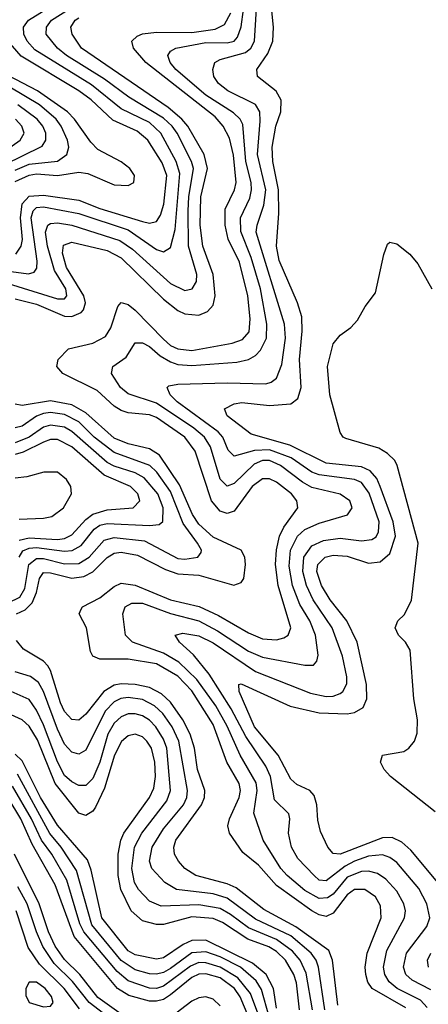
# Model space of a CAD drawing. Header units: inches. Extents: x 990535 to 1117859, y 769386 to 892122.
# Tile 804 of 1056: x 1045683 to 1046839, y 862845 to 865631. Entities that reach past the tile are written whole.
import ezdxf

# ---------------------------------------------------------------- set-up
doc = ezdxf.new("R2010")
doc.units = ezdxf.units.IN
doc.header["$MEASUREMENT"] = 0
doc.layers.add('B0846', color=7, linetype='Continuous')

msp = doc.modelspace()

# ---------------------------------------------------------------- linework, layer by layer
at = {"layer": 'B0846', "color": 5}
for points, elevation in [([(1046846, 862886), (1046793.4, 862913.4), (1046775.9, 862930), (1046769, 862950), (1046777.4, 862990), (1046834.8, 863065.2), (1046843.1, 863090), (1046835.1, 863130), (1046812.7, 863172.7), (1046750, 863246.2), (1046730, 863260.6), (1046710, 863267.8), (1046670, 863264.4), (1046630, 863250.1), (1046603.7, 863236.3), (1046550, 863195), (1046530, 863197), (1046515.9, 863210), (1046470, 863257.7), (1046451.7, 863290), (1046443.8, 863330), (1046447.7, 863370), (1046444.4, 863384.4), (1046404.3, 863424.3), (1046392.7, 863490), (1046379.3, 863519.3), (1046322.9, 863602.9), (1046281.6, 863681.6), (1046219.3, 863779.3), (1046174.5, 863834.5), (1046135.3, 863870), (1046122.4, 863890), (1046144.6, 863895.4), (1046190, 863887.7), (1046230, 863868), (1046350, 863786.7), (1046506, 863726), (1046550, 863716.6), (1046570, 863717.4), (1046590, 863724.4), (1046597.6, 863730), (1046608.2, 863751.8), (1046608.4, 863771.6), (1046596, 863830), (1046567.3, 863910), (1046513.4, 863990), (1046494.6, 864030), (1046483.9, 864070), (1046487.4, 864110), (1046510, 864142.7), (1046542.7, 864157.3), (1046590, 864164.5), (1046650, 864156.4), (1046679.7, 864160.3), (1046692, 864168), (1046698.1, 864181.9), (1046700, 864210), (1046671.7, 864291.7), (1046650, 864321.9), (1046630, 864330.4), (1046530, 864343), (1046510, 864351.1), (1046451.1, 864391.2), (1046390, 864414.3), (1046347.6, 864412.4), (1046290, 864396.4), (1046273.2, 864413.2), (1046257.8, 864450), (1046244.7, 864464.7), (1046128.3, 864550), (1046108.7, 864570), (1046100.2, 864590), (1046105.1, 864594.9), (1046130, 864599.5), (1046270, 864603.2), (1046379.3, 864600.7), (1046394.7, 864605.3), (1046410, 864616.6), (1046425, 864655), (1046435.3, 864730), (1046431.8, 864770), (1046352.4, 865030), (1046354.6, 865050), (1046373.9, 865106.1), (1046379.6, 865150), (1046355.7, 865250), (1046363.7, 865343.7), (1046362.1, 865370), (1046350, 865390.6), (1046271.6, 865430), (1046245.2, 865450), (1046232.1, 865470), (1046229.9, 865490), (1046234.9, 865510), (1046250, 865518.2), (1046321.7, 865538.3), (1046337.1, 865550), (1046347.5, 865570), (1046359.8, 865770)], 2640), ([(1045650, 864884.5), (1045790, 864840.9), (1045810, 864841.7), (1045816.4, 864850), (1045813.7, 864870), (1045781.5, 864921.5), (1045761.2, 864990), (1045756.3, 865030), (1045762.5, 865050), (1045770, 865054.6), (1045790, 865056.1), (1045830, 865049.6), (1045966.7, 865006.7), (1046002.1, 864982.1), (1046110, 864884.7), (1046150, 864864.9), (1046170.9, 864870), (1046183, 864890), (1046184.5, 864910), (1046161, 864990), (1046159.5, 865090), (1046161.4, 865130), (1046175, 865210), (1046169.3, 865230), (1046128.4, 865310), (1046114.5, 865330), (1046090, 865352.7), (1045991.4, 865411.4), (1045922.8, 865462.8), (1045815.4, 865530), (1045789.6, 865550), (1045757.9, 865590), (1045759, 865610), (1045772.9, 865630), (1045890, 865704.4)], 2740), ([(1046836, 862836), (1046817.2, 862857.2), (1046751.1, 862890), (1046728.9, 862908.9), (1046716.1, 862930), (1046712.4, 862950), (1046722.2, 862997.8), (1046772, 863090), (1046774.3, 863110), (1046769.9, 863130), (1046750, 863165), (1046719.2, 863199.1), (1046695.6, 863215.6), (1046670, 863222.1), (1046650, 863221.2), (1046610, 863204.9), (1046570, 863157.4), (1046553.8, 863146.2), (1046530, 863144.4), (1046490, 863167.5), (1046439.7, 863210), (1046421.7, 863230), (1046372.3, 863310), (1046345.8, 863385.8), (1046354.8, 863450), (1046351.9, 863471.9), (1046307.1, 863550), (1046270, 863632.5), (1046237.5, 863690), (1046184.6, 863764.6), (1046133.6, 863813.6), (1046090, 863839.1), (1046002.2, 863870), (1045982.5, 863890), (1045974.5, 863950), (1045981.3, 863970), (1046000.2, 863979.8), (1046030, 863980.1), (1046110, 863951.4), (1046190, 863930), (1046242.3, 863902.3), (1046330, 863844.7), (1046370, 863827.4), (1046490, 863804.6), (1046514.7, 863805.3), (1046524.1, 863815.9), (1046527.3, 863832.7), (1046520.2, 863890), (1046504, 863930), (1046476, 863976), (1046455, 864030), (1046445.2, 864085.2), (1046449.1, 864130), (1046469.1, 864170), (1046490, 864188.8), (1046530, 864207), (1046610.3, 864229.7), (1046623.4, 864250), (1046616.9, 864270), (1046590, 864288.4), (1046510, 864307.9), (1046482.9, 864322.9), (1046420.6, 864370), (1046390, 864383.6), (1046370, 864383.6), (1046346.4, 864373.6), (1046290, 864318.7), (1046270, 864311.3), (1046250, 864331.1), (1046222.5, 864422.5), (1046205.5, 864450), (1046175.4, 864475.4), (1046070, 864546.2), (1045990, 864572.5), (1045968.6, 864590), (1045943, 864630), (1045946.6, 864650), (1045983.8, 864676.2), (1046010, 864716.3), (1046030, 864717.1), (1046050, 864706.5), (1046080.4, 864680.4), (1046110, 864662.9), (1046130, 864655.5), (1046170, 864653.1), (1046297.7, 864662.3), (1046330.3, 864669.7), (1046350, 864680.9), (1046364.1, 864695.9), (1046381.1, 864730), (1046382.4, 864770), (1046364.5, 864870), (1046338.3, 864958.3), (1046308.3, 865031.7), (1046308.2, 865070), (1046333.8, 865126.2), (1046339.1, 865150), (1046338.2, 865170), (1046322.9, 865230), (1046314.2, 865334.2), (1046306.7, 865350), (1046287.9, 865367.9), (1046210, 865417.1), (1046125, 865490), (1046108.3, 865510), (1046102, 865530), (1046110, 865541.7), (1046124.4, 865550), (1046210, 865566.6), (1046270, 865565.4), (1046289.5, 865570.5), (1046298.8, 865581.2), (1046309.4, 865610.6), (1046323, 865710)], 2660), ([(1045630, 864922.1), (1045708.2, 864911.8), (1045723.5, 864916.5), (1045731.7, 864928.3), (1045732.1, 864947.9), (1045715, 865070), (1045720.6, 865090), (1045730, 865099.2), (1045750, 865101.7), (1045850, 865082.9), (1045990, 865036), (1046070, 864980.9), (1046090, 864974.3), (1046110, 864986.4), (1046122.7, 865037.3), (1046136.2, 865196.2), (1046125.7, 865230), (1046082.3, 865310), (1046050, 865339.9), (1045970, 865378.9), (1045886.5, 865446.5), (1045726, 865546), (1045703.8, 865570), (1045694.9, 865590), (1045694.1, 865610), (1045708, 865630), (1045804.3, 865690)], 2760), ([(1045670, 864841.5), (1045730, 864825.9), (1045810, 864792.5), (1045830, 864791.4), (1045857, 864803), (1045863.6, 864810), (1045869.1, 864830), (1045864.7, 864850), (1045815.8, 864930), (1045803.7, 864970), (1045806.8, 864993.2), (1045830, 865001.4), (1045930, 864977.6), (1045970, 864957.1), (1046090, 864840.2), (1046130, 864808.6), (1046150, 864798.8), (1046190, 864795.5), (1046214.5, 864805.5), (1046230, 864823.5), (1046235.9, 864850), (1046230.8, 864910), (1046201.5, 864990), (1046193.6, 865050), (1046195.1, 865130), (1046214.5, 865210), (1046205.1, 865250), (1046158.4, 865330), (1046141.3, 865350), (1046102.6, 865382.6), (1045857.5, 865550), (1045831.4, 865590), (1045827.7, 865610), (1045839.9, 865630), (1045850, 865636.5)], 2720), ([(1046775.6, 862835.6), (1046680.7, 862890), (1046667.9, 862907.9), (1046662.1, 862930), (1046660.4, 862950), (1046666.4, 862990), (1046706.2, 863090), (1046703.7, 863123.7), (1046689.5, 863149.5), (1046659.4, 863170), (1046630, 863170.5), (1046610, 863155.5), (1046570, 863103.6), (1046550, 863094), (1046530, 863098.4), (1046510, 863110), (1046410, 863181.1), (1046358.6, 863238.6), (1046314.6, 863274.6), (1046276.3, 863330), (1046272.3, 863350), (1046277, 863370), (1046304.3, 863430), (1046307.3, 863450), (1046303.7, 863470), (1046269, 863530), (1046230, 863636.7), (1046170, 863732), (1046130, 863773.8), (1046070, 863808.5), (1045990, 863822), (1045910, 863821.9), (1045889.9, 863829.9), (1045883.3, 863843.3), (1045871.8, 863910), (1045851.1, 863950), (1045856.7, 863963.3), (1045860.6, 863970), (1045910, 863995), (1045950, 864027), (1045970, 864036.4), (1046010, 864031.1), (1046110, 863989.8), (1046191.1, 863971.1), (1046245.6, 863945.6), (1046330, 863896.1), (1046370, 863879.6), (1046410, 863876.8), (1046430, 863881.8), (1046442.8, 863890), (1046449.9, 863910), (1046414.1, 864030), (1046406.5, 864090), (1046409.3, 864130.7), (1046418.1, 864170), (1046430, 864195.1), (1046469.9, 864250), (1046467.5, 864270), (1046452.2, 864290), (1046410, 864322.7), (1046390, 864331.9), (1046370, 864332.2), (1046341, 864310), (1046290, 864240.4), (1046270, 864233.8), (1046250, 864240.6), (1046225.6, 864270), (1046179.7, 864410), (1046150.5, 864450), (1046070, 864505.8), (1046050, 864512.7), (1045990, 864518.6), (1045970, 864524.9), (1045950, 864537.3), (1045902.2, 864582.2), (1045804.5, 864630), (1045788.4, 864650), (1045791.4, 864670), (1045820.6, 864699.4), (1045890, 864715.4), (1045925.4, 864734.6), (1045941.1, 864758.9), (1045960.6, 864819.4), (1045970, 864831), (1045990, 864825.3), (1046010, 864809), (1046090, 864726.9), (1046110, 864709.6), (1046130, 864699.7), (1046170, 864695.4), (1046284.5, 864715.5), (1046313.8, 864726.2), (1046332.4, 864747.6), (1046335.2, 864784.8), (1046328.7, 864850), (1046305, 864945), (1046273.2, 865010), (1046264.3, 865050), (1046264.6, 865095.4), (1046290.5, 865150), (1046295.1, 865170), (1046287.5, 865247.5), (1046276.2, 865296.2), (1046258.5, 865330), (1046235.9, 865355.9), (1046039.9, 865510), (1046004.5, 865550), (1046000.4, 865570), (1046015.4, 865584.6), (1046030, 865591.2), (1046070, 865596.1), (1046170, 865594.7), (1046235.8, 865604.2), (1046262.8, 865617.2), (1046280.4, 865650)], 2680), ([(1046866.6, 863190), (1046790, 863281.6), (1046764.1, 863304.1), (1046736.9, 863316.9), (1046710, 863316.8), (1046590, 863269.9), (1046570, 863272), (1046554.7, 863290), (1046533.9, 863333.9), (1046526.5, 863366.5), (1046523.8, 863410), (1046516.2, 863436.2), (1046504.1, 863450), (1046467.4, 863467.4), (1046450, 863481.9), (1046414, 863550), (1046347.4, 863630), (1046304, 863730), (1046303.1, 863750), (1046310, 863752.3), (1046448.6, 863688.6), (1046530, 863670.3), (1046610, 863667), (1046630, 863670.8), (1046654.5, 863685.5), (1046664.8, 863710), (1046664.6, 863750), (1046637.5, 863870), (1046608.6, 863930), (1046561.1, 863990), (1046537, 864030), (1046523.5, 864070), (1046526.6, 864090), (1046547, 864110), (1046570, 864115.8), (1046610, 864113), (1046670, 864093.5), (1046702.5, 864097.5), (1046730, 864121), (1046746.3, 864170), (1046740, 864210), (1046703.4, 864310), (1046693.4, 864333.4), (1046674.7, 864354.7), (1046650, 864366.2), (1046550, 864375.9), (1046446.9, 864426.9), (1046338.1, 864458.1), (1046269.9, 864510), (1046262.4, 864530), (1046290, 864543.8), (1046311.9, 864548.1), (1046390, 864539.1), (1046450, 864544.3), (1046470, 864559.1), (1046479.2, 864590), (1046474.3, 864670), (1046482.2, 864750), (1046480.9, 864790), (1046469.3, 864830), (1046417.5, 864950), (1046409.4, 864990.6), (1046416.5, 865083.5), (1046415.6, 865150), (1046399.7, 865230), (1046397.5, 865270), (1046407.8, 865330), (1046421.6, 865370), (1046423, 865403), (1046409.1, 865429.1), (1046355.4, 865470), (1046353.5, 865490), (1046385, 865535), (1046399.4, 865570), (1046401.1, 865610), (1046396.5, 865656.5)], 2620), ([(1045672, 864968), (1045687.4, 864990), (1045690.7, 865009.3), (1045685.3, 865070), (1045689.5, 865110), (1045710, 865131.6), (1045750, 865134.7), (1045850, 865120.1), (1045910, 865096.6), (1046030, 865060.4), (1046050, 865055.6), (1046070, 865059.6), (1046081.6, 865078.4), (1046091.2, 865108.8), (1046098.9, 865190), (1046085.7, 865225.7), (1046045.3, 865290), (1046015.5, 865315.5), (1045946.6, 865346.6), (1045884.7, 865404.7), (1045850.5, 865430), (1045687.4, 865527.4), (1045650.2, 865570)], 2780), ([(1045670, 865173), (1045710, 865191.5), (1045730, 865194.5), (1045790, 865190.4), (1045850, 865199.9), (1045875.6, 865195.6), (1045950, 865163.8), (1045990, 865161.9), (1046005.6, 865170), (1046007.5, 865190), (1045994.2, 865210), (1045970, 865229.1), (1045904.2, 865264.2), (1045884.1, 865284.1), (1045837.6, 865350), (1045818.3, 865370), (1045733.7, 865430), (1045650, 865472.7)], 2820), ([(1045670, 865205.6), (1045710, 865222), (1045789.5, 865230.5), (1045816.5, 865250), (1045821.6, 865270), (1045817.9, 865290), (1045800.7, 865330), (1045786.2, 865350), (1045738.9, 865390), (1045610, 865466.2)], 2840), ([(1045639.2, 865220.8), (1045746.7, 865273.3), (1045757.1, 865290), (1045756.8, 865310), (1045748.3, 865330), (1045731.9, 865350), (1045677.9, 865390)], 2860), ([(1045550, 865195.7), (1045684.3, 865290), (1045695.4, 865310), (1045689.3, 865330), (1045670.9, 865350)], 2880), ([(1046858.6, 863390), (1046732.3, 863490), (1046714.2, 863510), (1046704.1, 863530), (1046709.9, 863550.1), (1046770, 863560.5), (1046784.5, 863570), (1046799.9, 863590), (1046807.8, 863612.2), (1046808.9, 863650), (1046798.2, 863710), (1046787.7, 863847.7), (1046774.4, 863870), (1046754.8, 863890), (1046745.6, 863910), (1046752.8, 863930), (1046771.9, 863948.1), (1046791.7, 863988.3), (1046810.7, 864150), (1046751.5, 864370), (1046744.3, 864384.3), (1046724.1, 864404.1), (1046698.9, 864418.9), (1046606.2, 864446.2), (1046598, 864450), (1046590, 864462.7), (1046560.2, 864570), (1046554.2, 864650), (1046570, 864713.7), (1046590, 864738.4), (1046619.8, 864760.2), (1046638.8, 864781.2), (1046660.1, 864819.9), (1046690, 864858), (1046713.4, 864966.6), (1046723.8, 864996.2), (1046730, 865002), (1046750, 864997.1), (1046787.3, 864967.3), (1046810, 864940.7), (1046849.1, 864869.1)], 2580), ([(1045674.3, 863950), (1045698.3, 863961.7), (1045718.5, 863981.5), (1045730.5, 864010), (1045738.7, 864050), (1045750, 864067), (1045770, 864066.5), (1045830, 864051.4), (1045864.6, 864055.4), (1045890, 864068.9), (1045930.4, 864109.6), (1045950, 864121.4), (1045970, 864124.2), (1046016.2, 864116.2), (1046095.2, 864075.2), (1046130, 864063), (1046190, 864059), (1046288.7, 864031.3), (1046310, 864038.9), (1046316.8, 864050), (1046321.9, 864090), (1046319.6, 864110), (1046310, 864129.9), (1046230, 864167.1), (1046190, 864203.4), (1046171.5, 864231.5), (1046135.3, 864315.3), (1046078.9, 864398.9), (1046050, 864417.1), (1045990, 864430.6), (1045950, 864447.1), (1045870, 864518.9), (1045830, 864541.3), (1045770, 864552.7), (1045690, 864539.5), (1045670, 864543.3)], 2720), ([(1045650, 863981.4), (1045683.1, 863996.9), (1045697.8, 864022.2), (1045709.1, 864090), (1045730, 864106.2), (1045750, 864106.8), (1045810, 864091.5), (1045850, 864092.6), (1045879.1, 864110), (1045921.9, 864158.1), (1045950, 864166.2), (1046036.2, 864156.2), (1046130, 864106.3), (1046150, 864104.3), (1046187.3, 864110), (1046196.7, 864123.3), (1046197.8, 864130), (1046186.3, 864150), (1046145.6, 864205.6), (1046110, 864295.7), (1046070.8, 864350.8), (1046050.8, 864370), (1045950, 864406.7), (1045893.7, 864450), (1045850, 864493.5), (1045810, 864514.4), (1045770, 864519.2), (1045750, 864516.6), (1045730, 864508.9), (1045690, 864480.7), (1045670, 864476.1)], 2740), ([(1045681, 864110), (1045692.1, 864127.9), (1045710, 864136.1), (1045730, 864137.7), (1045810, 864126.9), (1045831, 864129), (1045856.4, 864143.6), (1045893.8, 864190), (1045910, 864200.5), (1045930, 864205.4), (1046050, 864200.1), (1046077.3, 864202.7), (1046088.4, 864211.6), (1046088.9, 864250), (1046074.1, 864290), (1046035.2, 864335.2), (1046010, 864349.2), (1045950, 864367.6), (1045930, 864378.5), (1045830, 864465.9), (1045810, 864477.8), (1045770, 864483.6), (1045750, 864478.1), (1045709.7, 864450), (1045670, 864433.7)], 2760), ([(1045681.8, 864158.2), (1045710, 864165.2), (1045790, 864160.8), (1045810, 864163.5), (1045830, 864173.3), (1045870, 864216.6), (1045890, 864231.7), (1045930, 864244), (1046003.9, 864250), (1046023.1, 864270), (1046017.6, 864290), (1045996.7, 864310), (1045922.3, 864342.3), (1045830, 864422.4), (1045790, 864443.7), (1045770, 864443), (1045750, 864436.1), (1045692.5, 864407.5), (1045670, 864401.1)], 2780), ([(1045681.7, 864218.3), (1045750, 864220.4), (1045774.2, 864225.8), (1045806.4, 864250), (1045829.9, 864290), (1045827.3, 864310), (1045815.1, 864330), (1045790, 864350.8), (1045751.3, 864351.3), (1045702.7, 864337.3), (1045670, 864334.1)], 2820), ([(1046583.1, 862843.1), (1046567.7, 862970), (1046557.5, 862997.5), (1046464.6, 863064.6), (1046373.9, 863113.9), (1046295.2, 863175.2), (1046270, 863186.2), (1046181.7, 863210), (1046150.4, 863230), (1046132.2, 863250), (1046120.9, 863270), (1046118.9, 863290), (1046125.1, 863310), (1046197.7, 863410), (1046205.5, 863430), (1046206.7, 863450), (1046186.2, 863510), (1046177.3, 863570), (1046164.9, 863610), (1046145, 863650), (1046110, 863700.6), (1046084.1, 863724.1), (1046050, 863741.3), (1046010, 863750.5), (1045970, 863752.4), (1045950, 863748), (1045921, 863730), (1045870, 863666.3), (1045850, 863649.4), (1045830, 863651.3), (1045810, 863673.5), (1045798.3, 863698.3), (1045770.2, 863790), (1045762.5, 863802.5), (1045750, 863815.8), (1045693.9, 863850), (1045674.3, 863874.3)], 2720), ([(1046546, 862830), (1046528.9, 862950), (1046521.8, 862970), (1046507.5, 862990), (1046450, 863039), (1046350, 863086.6), (1046270, 863145.4), (1046230, 863157.6), (1046126.5, 863170), (1046093.5, 863190), (1046056.4, 863230), (1046050.3, 863250.3), (1046057.7, 863290), (1046090, 863342.2), (1046146.1, 863410), (1046155.6, 863430), (1046157.8, 863450), (1046133.5, 863590), (1046114.6, 863630), (1046087.9, 863667.9), (1046064.6, 863690), (1046030, 863707.6), (1045990, 863713.3), (1045969.2, 863710.8), (1045950, 863701.2), (1045924.9, 863675.1), (1045870, 863564.2), (1045850, 863552.8), (1045830, 863558.3), (1045810, 863581.3), (1045790, 863623.4), (1045750, 863730.4), (1045736, 863756), (1045713, 863773), (1045670, 863785.9)], 2740), ([(1046511.4, 862830), (1046493.9, 862933.9), (1046476.7, 862970), (1046455.3, 862995.3), (1046410, 863028.8), (1046330, 863061.9), (1046279.8, 863099.8), (1046250, 863116.3), (1046190, 863126.9), (1046083.4, 863123.4), (1046050, 863137.4), (1046018.7, 863170), (1046007.8, 863190), (1046000.1, 863230), (1046007.3, 863290), (1046028.6, 863330), (1046098.8, 863421.2), (1046110, 863450), (1046099.7, 863570), (1046090, 863595.6), (1046068.5, 863630), (1046050, 863649.4), (1046030, 863661.7), (1046010, 863667.4), (1045990, 863666.7), (1045970, 863658.6), (1045950, 863640.6), (1045932.3, 863610), (1045909.4, 863530), (1045890, 863484.3), (1045870, 863464.5), (1045850, 863464.7), (1045830, 863474.7), (1045810, 863492.7), (1045790, 863531.3), (1045750, 863635.6), (1045730, 863677.9), (1045710, 863707.5), (1045650, 863733.9)], 2760), ([(1046475.1, 862830), (1046465.8, 862905.8), (1046458.7, 862930), (1046434.8, 862970), (1046410, 862994.3), (1046387.5, 863007.5), (1046328.1, 863030), (1046256.4, 863076.4), (1046230, 863088.1), (1046170, 863093.3), (1046090, 863071.4), (1046070, 863070.7), (1046030, 863081.7), (1045998.6, 863110), (1045968.8, 863170), (1045961.8, 863210), (1045962, 863270), (1045968.8, 863310), (1045977.9, 863330), (1046050.5, 863430), (1046062.9, 863457.1), (1046067.3, 863490), (1046065.3, 863530), (1046055.6, 863570), (1046042.5, 863590), (1046030, 863602.1), (1046010, 863609.6), (1045990, 863605), (1045971.1, 863588.9), (1045951, 863550), (1045923.2, 863456.8), (1045897.3, 863402.7), (1045890, 863391.7), (1045870, 863379.6), (1045850, 863386.3), (1045783.5, 863470), (1045733.5, 863593.5), (1045710, 863632.6), (1045690, 863650.3), (1045648.7, 863668.7)], 2780), ([(1046410, 862834.1), (1046401.5, 862890), (1046380.7, 862930), (1046342, 862962), (1046210, 863027.1), (1046170, 863025.7), (1046145.5, 863014.5), (1046090, 862976.6), (1046070, 862972.7), (1046010, 862985.2), (1045990, 862996.6), (1045915.3, 863090), (1045885.3, 863225.3), (1045874.4, 863254.4), (1045790, 863351.7), (1045741.6, 863430), (1045690, 863534.6), (1045670, 863553.5)], 2820), ([(1046388.7, 862810), (1046366.9, 862886.9), (1046352.2, 862912.2), (1046307.4, 862950), (1046250, 862979.5), (1046210, 862994.2), (1046170, 862991.4), (1046110, 862946.9), (1046090, 862935.3), (1046070, 862930.6), (1046050, 862931.7), (1046010, 862943.2), (1045970, 862969.5), (1045887, 863070), (1045843.6, 863223.6), (1045800.6, 863290), (1045768.5, 863328.5), (1045676.8, 863496.8)], 2840), ([(1046368.2, 862790), (1046335.9, 862875.9), (1046300.3, 862920.3), (1046250, 862950.3), (1046210, 862963), (1046190, 862963.2), (1046166.3, 862953.7), (1046090, 862896.6), (1046070, 862890.4), (1046050, 862890.6), (1045990, 862911.5), (1045958.3, 862938.3), (1045864.1, 863050), (1045852.9, 863072.9), (1045816.2, 863196.2), (1045773.9, 863270), (1045744.8, 863310), (1045716.7, 863370), (1045662.5, 863462.5)], 2860), ([(1046338.5, 862790), (1046306.4, 862866.4), (1046290.5, 862890), (1046250, 862919.8), (1046210, 862932), (1046190, 862930.5), (1046170, 862921.3), (1046110, 862872.2), (1046090, 862859.4), (1046070, 862853.9), (1046050, 862854.3), (1045992, 862870), (1045959.5, 862890), (1045837.1, 863037.1), (1045783.7, 863183.7), (1045718.2, 863298.2), (1045686.3, 863370), (1045650, 863429.5)], 2880), ([(1045970, 862817.7), (1045904.4, 862864.4), (1045853.2, 862930), (1045810, 862971.8), (1045783.2, 863010), (1045764.1, 863050), (1045738.3, 863130), (1045667.8, 863270)], 2920), ([(1045919.7, 862819.7), (1045879.2, 862850), (1045832.3, 862910), (1045780.5, 862960.5), (1045748.6, 863008.6), (1045730.1, 863050), (1045703.9, 863130), (1045677.3, 863177.3)], 2940), ([(1045852.3, 862832.3), (1045808.8, 862890), (1045739.1, 862959.1), (1045706.5, 863006.5), (1045673.1, 863110)], 2960), ([(1046840.1, 862950), (1046837.2, 862970), (1046846.8, 862990)], 2620), ([(1046250, 862841.3), (1046230, 862859.5), (1046210, 862866.1), (1046190, 862863.7), (1046170, 862854.4), (1046110, 862808.3)], 2920)]:
    msp.add_lwpolyline(points, dxfattribs=dict(at, elevation=elevation))
at = {"layer": 'B0846', "color": 5, "elevation": 2980}
msp.add_lwpolyline([(1045710, 862908), (1045700.2, 862890), (1045699.8, 862870), (1045709.7, 862850), (1045750, 862837.8), (1045770, 862840.1), (1045777.6, 862850), (1045772.8, 862867.2), (1045755.4, 862890), (1045730, 862907.9)], close=True, dxfattribs=at)

doc.saveas('drawing.dxf')
